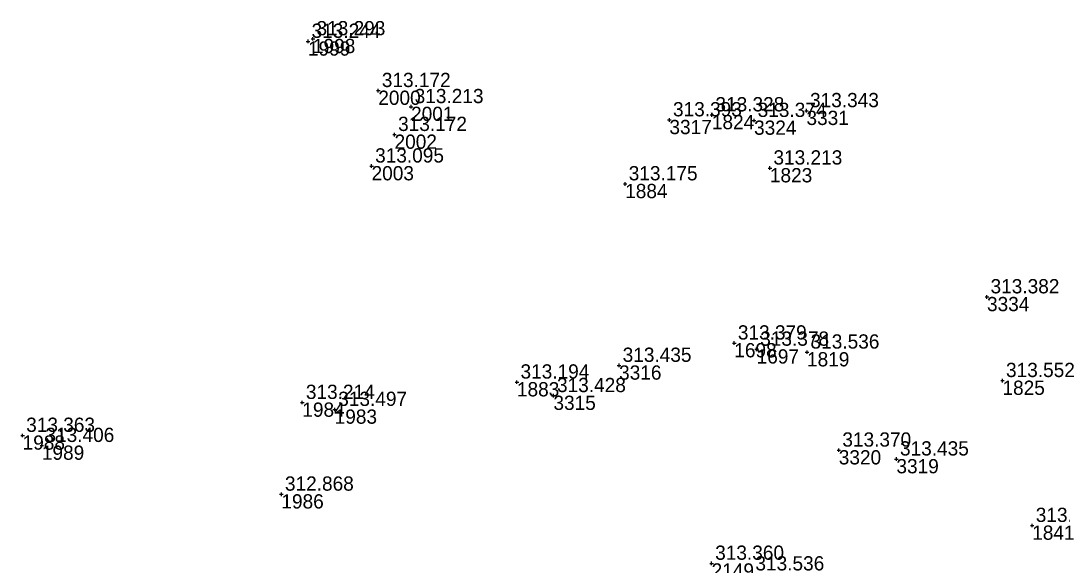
# Model space of a CAD drawing. Extents: x -829398 to -819400, y -1074439 to -1067977.
# Drawn here: x -820616.7 to -820528.9, y -1068694.9 to -1068649 of the extents above; entities that cross this region are included whole.
import ezdxf

# ---------------------------------------------------------------- set-up
doc = ezdxf.new("R2010")
doc.units = 0
for name, color, linetype in [('Vrstva 60', 7, 'Continuous'), ('Vrstva 61', 7, 'Continuous'), ('Čísla bodů_doměření_2012', 7, 'Continuous')]:
    doc.layers.add(name, color=color, linetype=linetype)

# ---------------------------------------------------------------- blocks, each defined once
blk = doc.blocks.new('BOD')
at = {"layer": 'Čísla bodů_doměření_2012'}
for p, q in [((-0.15, 0), (0.15, 0)), ((0, -0.15), (0, 0.15))]:
    blk.add_line(p, q, dxfattribs=at)

msp = doc.modelspace()

# ---------------------------------------------------------------- block references
at = {"layer": 'Vrstva 60'}
for p in [(-820592.481, -1068650.754), (-820592.064, -1068650.538), (-820586.562, -1068654.898), (-820583.796, -1068656.252), (-820558.457, -1068656.945), (-820550.488, -1068656.593), (-820562.033, -1068657.364), (-820554.902, -1068657.416), (-820585.192, -1068658.598), (-820587.127, -1068661.254), (-820553.57, -1068661.423), (-820565.761, -1068662.754), (-820535.28, -1068672.272), (-820556.568, -1068676.162), (-820554.686, -1068676.684), (-820550.443, -1068676.924), (-820566.274, -1068678.041), (-820574.879, -1068679.449), (-820533.977, -1068679.321), (-820571.805, -1068680.589), (-820592.961, -1068681.165), (-820590.235, -1068681.753), (-820616.525, -1068683.939), (-820614.902, -1068684.789), (-820547.766, -1068685.18), (-820542.91, -1068685.928), (-820594.725, -1068688.891), (-820531.471, -1068691.525), (-820558.48, -1068694.711)]:
    msp.add_blockref('BOD', p, dxfattribs=at)

# ---------------------------------------------------------------- texts
for s, p in [('1998', (-820592.064, -1068651.738)), ('1999', (-820592.481, -1068651.954)), ('2000', (-820586.562, -1068656.098)), ('2001', (-820583.796, -1068657.452)), ('3331', (-820550.488, -1068657.793)), ('3317', (-820562.033, -1068658.564)), ('1824', (-820558.457, -1068658.145)), ('3324', (-820554.902, -1068658.616)), ('2002', (-820585.192, -1068659.798)), ('2003', (-820587.127, -1068662.454)), ('1823', (-820553.57, -1068662.623)), ('1884', (-820565.761, -1068663.954)), ('3334', (-820535.28, -1068673.472)), ('1698', (-820556.568, -1068677.362)), ('1697', (-820554.686, -1068677.884)), ('1819', (-820550.443, -1068678.124)), ('3316', (-820566.274, -1068679.241)), ('1883', (-820574.879, -1068680.649)), ('1825', (-820533.977, -1068680.521)), ('1984', (-820592.961, -1068682.365)), ('3315', (-820571.805, -1068681.789)), ('1983', (-820590.235, -1068682.953)), ('1988', (-820616.525, -1068685.139)), ('1989', (-820614.902, -1068685.989)), ('3320', (-820547.766, -1068686.38)), ('3319', (-820542.91, -1068687.128)), ('1986', (-820594.725, -1068690.091)), ('1841', (-820531.471, -1068692.725)), ('2149', (-820558.48, -1068695.911))]:
    msp.add_text(s, height=1.2, dxfattribs=at).set_placement(p)
at = {"layer": 'Vrstva 61'}
for s, p in [('313.244', (-820592.181, -1068650.454)), ('313.293', (-820591.764, -1068650.238)), ('313.172', (-820586.262, -1068654.598)), ('313.213', (-820583.496, -1068655.952)), ('313.393', (-820561.733, -1068657.064)), ('313.328', (-820558.157, -1068656.645)), ('313.374', (-820554.602, -1068657.116)), ('313.343', (-820550.188, -1068656.293)), ('313.172', (-820584.892, -1068658.298)), ('313.095', (-820586.827, -1068660.954)), ('313.213', (-820553.27, -1068661.123)), ('313.175', (-820565.461, -1068662.454)), ('313.382', (-820534.98, -1068671.972)), ('313.379', (-820556.268, -1068675.862)), ('313.378', (-820554.386, -1068676.384)), ('313.536', (-820550.143, -1068676.624)), ('313.435', (-820565.974, -1068677.741)), ('313.552', (-820533.677, -1068679.021)), ('313.194', (-820574.579, -1068679.149)), ('313.428', (-820571.505, -1068680.289)), ('313.214', (-820592.661, -1068680.865)), ('313.497', (-820589.935, -1068681.453)), ('313.363', (-820616.225, -1068683.639)), ('313.406', (-820614.602, -1068684.489)), ('313.370', (-820547.466, -1068684.88)), ('313.435', (-820542.61, -1068685.628)), ('312.868', (-820594.425, -1068688.591)), ('313.341', (-820531.171, -1068691.225)), ('313.360', (-820558.18, -1068694.411)), ('313.536', (-820554.789, -1068695.31))]:
    msp.add_text(s, height=1.2, dxfattribs=at).set_placement(p)

doc.saveas('drawing.dxf')
